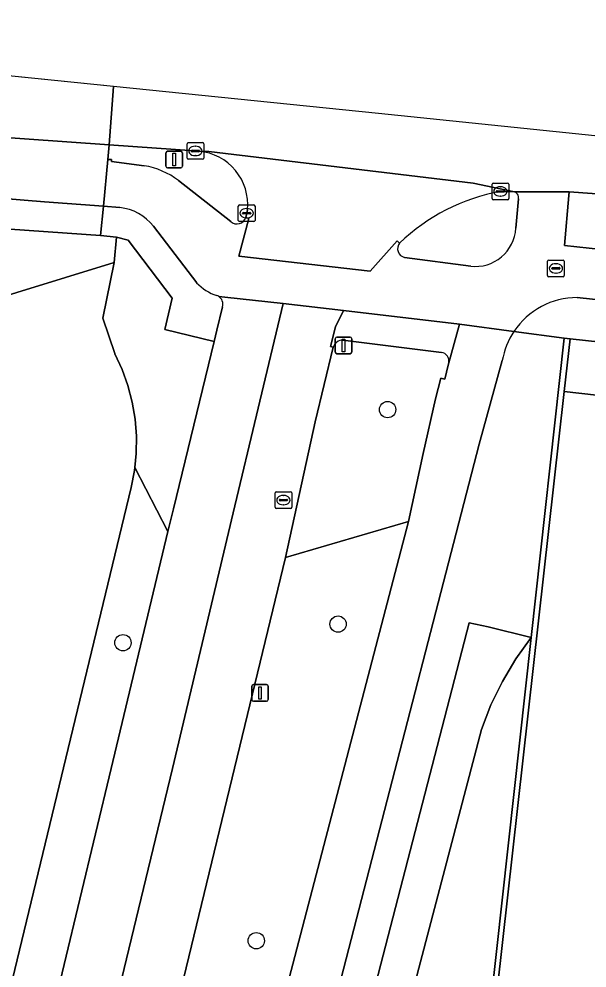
# Model space of a CAD drawing. Extents: x 161928 to 163071, y 386474 to 387428.
# Drawn here: x 162060.3 to 162094.4, y 387371.6 to 387428.5 of the extents above; entities that cross this region are included whole.
import ezdxf

# ---------------------------------------------------------------- set-up
doc = ezdxf.new("R2010")
doc.units = 0
for name, color, linetype in [('IMGEO_Berm_groen', 7, 'Continuous'), ('IMGEO_Boom', 7, 'Continuous'), ('IMGEO_Dek', 7, 'Continuous'), ('IMGEO_Erf', 7, 'Continuous'), ('IMGEO_Fietspad_gesloten', 7, 'Continuous'), ('IMGEO_Fietspad_open', 7, 'Continuous'), ('IMGEO_Groenvoorziening', 7, 'Continuous'), ('IMGEO_Hek', 7, 'Continuous'), ('IMGEO_Kolk', 7, 'Continuous'), ('IMGEO_Lichtmast', 7, 'Continuous'), ('IMGEO_Muur', 7, 'Continuous'), ('IMGEO_Rijbaan_lokaal_gesloten', 7, 'Continuous'), ('IMGEO_Rijbaan_regionaal_gesloten', 7, 'Continuous'), ('IMGEO_Rioolput', 7, 'Continuous'), ('IMGEO_Terreindeel_open', 7, 'Continuous'), ('IMGEO_Verkeerseiland_gesloten', 7, 'Continuous'), ('IMGEO_Verkeerseiland_groen', 7, 'Continuous'), ('IMGEO_Voetpad_open', 7, 'Continuous')]:
    doc.layers.add(name, color=color, linetype=linetype)

msp = doc.modelspace()

# ---------------------------------------------------------------- linework, layer by layer
at = {"layer": 'IMGEO_Berm_groen'}
for points in [[(162067.054, 387400.385), (162067.249, 387401.396), (162067.268, 387401.58), (162067.353, 387402.42), (162067.365, 387403.449), (162067.285, 387404.476), (162067.114, 387405.491), (162066.853, 387406.486), (162066.504, 387407.455), (162066.069, 387408.388), (162066.06, 387408.406), (162065.356, 387410.521), (162066.034, 387413.875), (162057.265, 387411.16)], [(162085.643, 387408.471), (162079.74, 387409.202)], [(162079.16, 387408.786), (162078.067, 387404.326), (162076.299, 387396.195), (162083.656, 387398.34), (162084.545, 387402.419), (162085.281, 387405.699)], [(162085.281, 387405.699), (162085.603, 387406.933), (162085.834, 387406.878), (162086.044, 387407.72), (162086.078, 387407.858)], [(162059.301, 387398.095), (162047.108, 387333.721), (162046.838, 387332.294), (162034.444, 387265.502), (162050.423, 387331.593), (162067.054, 387400.385)]]:
    msp.add_lwpolyline(points, dxfattribs=at)
for points in [[(162093.344, 387409.296), (162092.99, 387406.127), (162128.408, 387402.121), (162128.78, 387405.436)], [(162083.656, 387398.34), (162076.299, 387396.195), (162064.253, 387346.432), (162067.04, 387334.726)]]:
    msp.add_lwpolyline(points, close=True, dxfattribs=at)
for centre, radius, start, end in [((162079.7, 387408.646), 0.558, 85.871, 165.4283), ((162085.58, 387407.966), 0.509, 347.7758, 82.9451)]:
    msp.add_arc(centre, radius, start, end, dxfattribs=at)
at = {"layer": 'IMGEO_Boom'}
for centre in [(162082.413, 387405.05), (162079.447, 387392.192), (162066.557, 387391.08), (162074.545, 387373.219)]:
    msp.add_circle(centre, 0.489, dxfattribs=at)
at = {"layer": 'IMGEO_Dek'}
msp.add_lwpolyline([(162026.126, 387428.46), (162024.993, 387418.348), (162026.896, 387418.212), (162027.894, 387418.141), (162038.051, 387417.416), (162039.047, 387417.345), (162042.496, 387417.099), (162045.892, 387416.857), (162049.451, 387416.603), (162057.505, 387416.029), (162065.215, 387415.478), (162065.381, 387417.232), (162065.646, 387420.031), (162065.722, 387420.909), (162065.983, 387424.414)], close=True, dxfattribs=at)
at = {"layer": 'IMGEO_Erf'}
msp.add_lwpolyline([(162128.408, 387402.121), (162092.99, 387406.127), (162088.689, 387367.58), (162089.838, 387367.491), (162086.928, 387342.748), (162087.267, 387340.56), (162094.446, 387339.776), (162095.472, 387339.702), (162101.179, 387391.862), (162101.193, 387391.994), (162103.352, 387391.751), (162103.594, 387394.402), (162103.64, 387394.659), (162105.958, 387394.398), (162105.967, 387394.513), (162122.121, 387392.674)], dxfattribs=at)
at = {"layer": 'IMGEO_Fietspad_gesloten'}
for points in [[(162067.829, 387419.666), (162065.868, 387419.928), (162065.875, 387420.029), (162065.646, 387420.031), (162065.381, 387417.232), (162066.367, 387417.158)], [(162073.012, 387416.319), (162069.881, 387418.771)], [(162095.965, 387414.572), (162093.004, 387414.877), (162093.27, 387417.873), (162093.29, 387418.094), (162090.017, 387418.095)], [(162090.256, 387417.676), (162090.095, 387415.918)], [(162083.135, 387415.03), (162082.981, 387415.168), (162081.369, 387413.345), (162073.506, 387414.254), (162074.099, 387416.504), (162073.918, 387416.57)], [(162068.384, 387416.048), (162070.972, 387412.647)], [(162087.392, 387413.646), (162083.433, 387414.174)], [(162072.292, 387411.832), (162072.666, 387411.79), (162076.154, 387411.399), (162079.765, 387410.994), (162086.721, 387410.179), (162089.986, 387409.739)], [(162093.779, 387411.765), (162183.652, 387401.998), (162199.537, 387400.327), (162209.041, 387399.328), (162216.216, 387398.494), (162223.632, 387397.632)], [(162089.986, 387409.739), (162086.721, 387410.179), (162086.078, 387407.858), (162086.044, 387407.72), (162085.834, 387406.878), (162085.603, 387406.933), (162085.281, 387405.699), (162084.545, 387402.419), (162083.656, 387398.34), (162067.04, 387334.726), (162063.954, 387322.91), (162063.878, 387322.617), (162061.214, 387312.46), (162058.329, 387301.562), (162054.846, 387288.405), (162045.497, 387252.418), (162044.884, 387250), (162040.471, 387232.592), (162037.487, 387220.819), (162033.193, 387200.82), (162015.741, 387045.758)], [(162063.893, 387310.122), (162066.755, 387321.112), (162087.894, 387402.981), (162089.288, 387407.987)]]:
    msp.add_lwpolyline(points, dxfattribs=at)
for centre, radius, start, end in [((162067.125, 387415.251), 4.47, 51.9344, 80.9358), ((162089.918, 387417.765), 0.345, 35.9077, 73.2582), ((162089.917, 387417.759), 0.349, 346.2917, 36.6309), ((162066.044, 387414.183), 2.992, 38.5515, 83.7985), ((162073.384, 387416.735), 0.558, 228.1626, 342.8073), ((162087.674, 387416.054), 2.425, 263.3225, 356.7748), ((162083.532, 387414.688), 0.524, 139.2826, 259.1065), ((162073.06, 387414.62), 2.873, 223.3744, 252.1813), ((162072.023, 387411.412), 0.499, 57.3965, 71.5567), ((162093.772, 387407.214), 4.551, 89.9128, 146.3042), ((162093.756, 387407.222), 4.533, 146.2714, 170.2838)]:
    msp.add_arc(centre, radius, start, end, dxfattribs=at)
at = {"layer": 'IMGEO_Fietspad_open'}
msp.add_lwpolyline([(162025.157, 387419.814), (162027.067, 387419.699), (162039.233, 387418.964), (162042.707, 387418.754), (162046.095, 387418.549), (162049.655, 387418.334), (162057.7, 387417.848), (162061.851, 387417.5), (162065.381, 387417.232), (162065.646, 387420.031), (162065.722, 387420.909), (162058.089, 387421.459), (162050.09, 387422.033), (162039.67, 387422.781), (162027.523, 387423.654), (162025.603, 387423.792)], close=True, dxfattribs=at)
at = {"layer": 'IMGEO_Groenvoorziening'}
for points in [[(162088.036, 387385.887), (162088.608, 387387.35), (162089.298, 387388.761), (162090.1, 387390.111), (162091.009, 387391.392), (162088.445, 387392.038), (162087.299, 387392.28), (162065.958, 387309.753), (162065.532, 387307.989), (162063.321, 387289.656), (162065.121, 387289.461), (162065.538, 387293.533), (162067.04, 387305.863), (162074.978, 387336.119)], [(162091.009, 387391.392), (162090.1, 387390.111), (162089.298, 387388.761), (162088.608, 387387.35), (162088.036, 387385.887), (162074.978, 387336.119), (162077.442, 387335.86), (162079.313, 387341.988), (162088.254, 387366.423)]]:
    msp.add_lwpolyline(points, close=True, dxfattribs=at)
at = {"layer": 'IMGEO_Hek'}
for points in [[(162065.215, 387415.478), (162057.505, 387416.029)], [(162065.215, 387415.478), (162066.176, 387415.391)]]:
    msp.add_lwpolyline(points, dxfattribs=at)
at = {"layer": 'IMGEO_Kolk'}
for p, q in [((162070.394, 387420.123), (162070.394, 387420.975)), ((162070.469, 387421.049), (162071.321, 387421.049)), ((162070.653, 387420.543), (162070.653, 387420.555)), ((162070.696, 387420.592), (162071.094, 387420.592)), ((162070.882, 387420.829), (162070.907, 387420.829)), ((162071.137, 387420.555), (162071.137, 387420.543)), ((162071.395, 387420.975), (162071.395, 387420.123)), ((162071.321, 387420.049), (162070.469, 387420.049)), ((162071.091, 387420.506), (162070.693, 387420.506)), ((162070.905, 387420.269), (162070.88, 387420.269)), ((162088.673, 387417.701), (162088.673, 387418.553)), ((162088.748, 387418.627), (162089.6, 387418.627)), ((162089.161, 387418.407), (162089.186, 387418.407)), ((162089.674, 387418.553), (162089.674, 387417.701)), ((162088.932, 387418.121), (162088.932, 387418.133)), ((162089.37, 387418.084), (162088.972, 387418.084)), ((162088.975, 387418.17), (162089.373, 387418.17)), ((162089.184, 387417.847), (162089.159, 387417.847)), ((162089.416, 387418.133), (162089.416, 387418.121)), ((162073.468, 387416.391), (162073.468, 387417.243)), ((162073.543, 387417.317), (162074.395, 387417.317)), ((162074.469, 387417.243), (162074.469, 387416.391)), ((162089.6, 387417.627), (162088.748, 387417.627)), ((162073.727, 387416.811), (162073.727, 387416.823)), ((162074.165, 387416.774), (162073.767, 387416.774)), ((162073.77, 387416.86), (162074.168, 387416.86)), ((162073.956, 387417.097), (162073.981, 387417.097)), ((162074.211, 387416.823), (162074.211, 387416.811)), ((162074.395, 387416.317), (162073.543, 387416.317)), ((162073.979, 387416.537), (162073.954, 387416.537))]:
    msp.add_line(p, q, dxfattribs=at)
for points in [[(162070.394, 387420.123), (162070.394, 387420.975)], [(162070.469, 387421.049), (162071.321, 387421.049)], [(162071.395, 387420.975), (162071.395, 387420.123)], [(162071.321, 387420.049), (162070.469, 387420.049)], [(162088.673, 387417.701), (162088.673, 387418.553)], [(162088.748, 387418.627), (162089.6, 387418.627)], [(162089.674, 387418.553), (162089.674, 387417.701)], [(162073.468, 387416.391), (162073.468, 387417.243)], [(162073.543, 387417.317), (162074.395, 387417.317)], [(162074.469, 387417.243), (162074.469, 387416.391)], [(162089.6, 387417.627), (162088.748, 387417.627)], [(162074.395, 387416.317), (162073.543, 387416.317)]]:
    msp.add_lwpolyline(points, dxfattribs=at)
for centre, radius, start, end in [((162070.471, 387420.973), 0.0765, 91.552, 178.448), ((162070.471, 387420.973), 0.0765, 91.552, 178.448), ((162070.693, 387420.552), 0.0403, 85.8775, 175.7526), ((162070.69, 387420.542), 0.0366, 178.938, 274.7102), ((162071.094, 387420.549), 0.043, 264.8664, 352.4533), ((162071.098, 387420.554), 0.0386, 1.7309, 96.639), ((162071.319, 387420.973), 0.0765, 1.552, 88.448), ((162071.319, 387420.973), 0.0765, 1.552, 88.448), ((162070.471, 387420.125), 0.0765, 181.552, 268.448), ((162070.471, 387420.125), 0.0765, 181.552, 268.448), ((162071.319, 387420.125), 0.0765, 271.552, 358.448), ((162071.319, 387420.125), 0.0765, 271.552, 358.448), ((162088.75, 387418.551), 0.0765, 91.552, 178.448), ((162088.75, 387418.551), 0.0765, 91.552, 178.448), ((162089.598, 387418.551), 0.0765, 1.552, 88.448), ((162089.598, 387418.551), 0.0765, 1.552, 88.448), ((162088.75, 387417.703), 0.0765, 181.552, 268.448), ((162088.75, 387417.703), 0.0765, 181.552, 268.448), ((162088.972, 387418.13), 0.0403, 85.8775, 175.7526), ((162088.969, 387418.12), 0.0366, 178.938, 274.7102), ((162089.373, 387418.127), 0.043, 264.8664, 352.4533), ((162089.377, 387418.132), 0.0386, 1.7309, 96.639), ((162089.598, 387417.703), 0.0765, 271.552, 358.448), ((162089.598, 387417.703), 0.0765, 271.552, 358.448), ((162073.545, 387417.241), 0.0765, 91.552, 178.448), ((162073.545, 387417.241), 0.0765, 91.552, 178.448), ((162074.393, 387417.241), 0.0765, 1.552, 88.448), ((162074.393, 387417.241), 0.0765, 1.552, 88.448), ((162073.767, 387416.82), 0.0403, 85.8775, 175.7526), ((162073.764, 387416.81), 0.0366, 178.938, 274.7102), ((162074.168, 387416.817), 0.043, 264.8664, 352.4533), ((162074.172, 387416.822), 0.0386, 1.7309, 96.639), ((162073.545, 387416.393), 0.0765, 181.552, 268.448), ((162073.545, 387416.393), 0.0765, 181.552, 268.448), ((162074.393, 387416.393), 0.0765, 271.552, 358.448), ((162074.393, 387416.393), 0.0765, 271.552, 358.448)]:
    msp.add_arc(centre, radius, start, end, dxfattribs=at)
for centre, major_axis, ratio, start_param, end_param in [((162070.881, 387420.549), (-0.387, 0.002), 0.722429, 4.712389, 7.853982), ((162070.906, 387420.549), (-0.39, 0.002), 0.717154, 1.570796, 4.712389), ((162089.16, 387418.127), (-0.387, 0.002), 0.722429, 4.712389, 7.853982), ((162089.185, 387418.127), (-0.39, 0.002), 0.717154, 1.570796, 4.712389), ((162073.955, 387416.817), (-0.387, 0.002), 0.722429, 4.712389, 7.853982), ((162073.98, 387416.817), (-0.39, 0.002), 0.717154, 1.570796, 4.712389)]:
    msp.add_ellipse(centre, major_axis=major_axis, ratio=ratio, start_param=start_param, end_param=end_param, dxfattribs=at)
at = {"layer": 'IMGEO_Lichtmast'}
for p, q in [((162069.229, 387420.536), (162070.019, 387420.536)), ((162070.019, 387420.536), (162069.229, 387420.536)), ((162069.129, 387419.636), (162069.129, 387420.436)), ((162069.129, 387420.436), (162069.129, 387419.636)), ((162070.119, 387420.436), (162070.119, 387419.636)), ((162070.119, 387419.636), (162070.119, 387420.436)), ((162070.019, 387419.536), (162069.229, 387419.536)), ((162069.229, 387419.536), (162070.019, 387419.536)), ((162079.277, 387408.494), (162079.277, 387409.294)), ((162079.277, 387409.294), (162079.277, 387408.494)), ((162079.377, 387409.394), (162080.167, 387409.394)), ((162080.167, 387409.394), (162079.377, 387409.394)), ((162080.267, 387409.294), (162080.267, 387408.494)), ((162080.267, 387408.494), (162080.267, 387409.294)), ((162080.167, 387408.394), (162079.377, 387408.394)), ((162079.377, 387408.394), (162080.167, 387408.394)), ((162074.272, 387387.666), (162074.272, 387388.466)), ((162074.272, 387388.466), (162074.272, 387387.666)), ((162074.372, 387388.566), (162075.162, 387388.566)), ((162075.162, 387388.566), (162074.372, 387388.566)), ((162075.262, 387388.466), (162075.262, 387387.666)), ((162075.262, 387387.666), (162075.262, 387388.466)), ((162075.162, 387387.566), (162074.372, 387387.566)), ((162074.372, 387387.566), (162075.162, 387387.566))]:
    msp.add_line(p, q, dxfattribs=at)
for points in [[(162069.549, 387420.411), (162069.699, 387420.411), (162069.699, 387419.661), (162069.549, 387419.661), (162069.549, 387420.411)], [(162079.697, 387409.269), (162079.847, 387409.269), (162079.847, 387408.519), (162079.697, 387408.519), (162079.697, 387409.269)], [(162074.692, 387388.441), (162074.842, 387388.441), (162074.842, 387387.691), (162074.692, 387387.691), (162074.692, 387388.441)]]:
    msp.add_lwpolyline(points, dxfattribs=at)
for centre, start, end in [((162069.229, 387420.436), 90, 180), ((162069.229, 387420.436), 90, 180), ((162070.019, 387420.436), 0, 90), ((162070.019, 387420.436), 360, 90), ((162069.229, 387419.636), 180, 270), ((162069.229, 387419.636), 180, 270), ((162070.019, 387419.636), 270, 0), ((162070.019, 387419.636), 270, 0), ((162079.377, 387409.294), 90, 180), ((162079.377, 387409.294), 90, 180), ((162080.167, 387409.294), 0, 90), ((162080.167, 387409.294), 360, 90), ((162079.377, 387408.494), 180, 270), ((162079.377, 387408.494), 180, 270), ((162080.167, 387408.494), 270, 0), ((162080.167, 387408.494), 270, 0), ((162074.372, 387388.466), 90, 180), ((162074.372, 387388.466), 90, 180), ((162075.162, 387388.466), 0, 90), ((162075.162, 387388.466), 360, 90), ((162074.372, 387387.666), 180, 270), ((162074.372, 387387.666), 180, 270), ((162075.162, 387387.666), 270, 0), ((162075.162, 387387.666), 270, 0)]:
    msp.add_arc(centre, 0.1, start, end, dxfattribs=at)
at = {"layer": 'IMGEO_Muur'}
msp.add_lwpolyline([(162093.344, 387409.296), (162092.989, 387409.335), (162091.009, 387391.392), (162088.254, 387366.423), (162088.558, 387366.41), (162088.689, 387367.58), (162092.99, 387406.127)], close=True, dxfattribs=at)
at = {"layer": 'IMGEO_Rijbaan_lokaal_gesloten'}
msp.add_lwpolyline([(162026.126, 387428.46), (162025.603, 387423.792), (162027.523, 387423.654), (162039.67, 387422.781), (162050.09, 387422.033), (162058.089, 387421.459), (162065.722, 387420.909), (162065.983, 387424.414)], close=True, dxfattribs=at)
for points in [[(162096.771, 387421.253), (162081.866, 387422.801), (162065.983, 387424.414), (162065.722, 387420.909), (162071.121, 387420.533), (162071.707, 387420.518), (162087.531, 387418.615), (162090.017, 387418.095), (162093.29, 387418.094), (162096.329, 387417.871), (162096.67, 387420.483), (162096.771, 387421.253)], [(162089.174, 387418.127), (162090.017, 387418.095), (162087.531, 387418.615), (162071.707, 387420.518), (162071.121, 387420.533)], [(162074.012, 387417.029), (162073.918, 387416.57), (162074.099, 387416.504), (162073.506, 387414.254), (162081.369, 387413.345), (162082.981, 387415.168), (162083.135, 387415.03)]]:
    msp.add_lwpolyline(points, dxfattribs=at)
for centre, radius, start, end in [((162070.828, 387417.346), 3.2, 354.3094, 84.7397), ((162091.319, 387406.507), 11.816, 100.4609, 133.8396)]:
    msp.add_arc(centre, radius, start, end, dxfattribs=at)
at = {"layer": 'IMGEO_Rijbaan_regionaal_gesloten'}
for points in [[(162063.379, 387357.951), (162065.611, 387367.345), (162069.516, 387383.537), (162073.154, 387398.872), (162076.154, 387411.399), (162072.666, 387411.79), (162072.292, 387411.832)], [(162072.514, 387411.212), (162072.175, 387409.818), (162072.011, 387409.14), (162069.579, 387399.101), (162069.253, 387397.742), (162065.843, 387383.531), (162061.146, 387363.965), (162057.489, 387348.871), (162055.168, 387339.181), (162052.668, 387328.932), (162050.355, 387319.254), (162047.562, 387307.539), (162044.544, 387294.825), (162041.265, 387281.187)], [(162046.654, 387273.757), (162051.856, 387295.01), (162056.336, 387313.597), (162058.559, 387322.823), (162059.212, 387325.494), (162059.308, 387325.892), (162061.493, 387334.987), (162061.99, 387337.084), (162064.253, 387346.432), (162076.299, 387396.195), (162078.067, 387404.326), (162079.16, 387408.786), (162078.982, 387408.827), (162079.286, 387410.003), (162079.765, 387410.994), (162076.154, 387411.399), (162073.154, 387398.872), (162069.516, 387383.537), (162065.611, 387367.345), (162063.379, 387357.951), (162053.953, 387319.089), (162042.646, 387272.239)]]:
    msp.add_lwpolyline(points, dxfattribs=at)
msp.add_arc((162072.007, 387411.38), 0.534, 341.6344, 57.7669, dxfattribs=at)
at = {"layer": 'IMGEO_Rioolput'}
for p, q in [((162092.001, 387413.088), (162092.001, 387413.94)), ((162092.076, 387414.014), (162092.928, 387414.014)), ((162092.489, 387413.794), (162092.514, 387413.794)), ((162093.002, 387413.94), (162093.002, 387413.088)), ((162092.26, 387413.508), (162092.26, 387413.52)), ((162092.698, 387413.471), (162092.3, 387413.471)), ((162092.303, 387413.557), (162092.701, 387413.557)), ((162092.512, 387413.234), (162092.487, 387413.234)), ((162092.744, 387413.52), (162092.744, 387413.508)), ((162092.928, 387413.014), (162092.076, 387413.014)), ((162075.67, 387399.202), (162075.67, 387400.054)), ((162075.745, 387400.128), (162076.597, 387400.128)), ((162076.671, 387400.054), (162076.671, 387399.202)), ((162075.929, 387399.622), (162075.929, 387399.634)), ((162076.367, 387399.585), (162075.969, 387399.585)), ((162075.972, 387399.671), (162076.37, 387399.671)), ((162076.158, 387399.908), (162076.183, 387399.908)), ((162076.413, 387399.634), (162076.413, 387399.622)), ((162076.597, 387399.128), (162075.745, 387399.128)), ((162076.181, 387399.348), (162076.156, 387399.348))]:
    msp.add_line(p, q, dxfattribs=at)
for points in [[(162092.001, 387413.088), (162092.001, 387413.94)], [(162092.076, 387414.014), (162092.928, 387414.014)], [(162093.002, 387413.94), (162093.002, 387413.088)], [(162092.928, 387413.014), (162092.076, 387413.014)], [(162075.67, 387399.202), (162075.67, 387400.054)], [(162075.745, 387400.128), (162076.597, 387400.128)], [(162076.671, 387400.054), (162076.671, 387399.202)], [(162076.597, 387399.128), (162075.745, 387399.128)]]:
    msp.add_lwpolyline(points, dxfattribs=at)
for centre, radius, start, end in [((162092.078, 387413.938), 0.0765, 91.552, 178.448), ((162092.078, 387413.938), 0.0765, 91.552, 178.448), ((162092.926, 387413.938), 0.0765, 1.552, 88.448), ((162092.926, 387413.938), 0.0765, 1.552, 88.448), ((162092.3, 387413.517), 0.0403, 85.8775, 175.7526), ((162092.297, 387413.507), 0.0366, 178.938, 274.7102), ((162092.701, 387413.514), 0.043, 264.8664, 352.4533), ((162092.705, 387413.519), 0.0386, 1.7309, 96.639), ((162092.078, 387413.09), 0.0765, 181.552, 268.448), ((162092.078, 387413.09), 0.0765, 181.552, 268.448), ((162092.926, 387413.09), 0.0765, 271.552, 358.448), ((162092.926, 387413.09), 0.0765, 271.552, 358.448), ((162075.747, 387400.052), 0.0765, 91.552, 178.448), ((162075.747, 387400.052), 0.0765, 91.552, 178.448), ((162076.595, 387400.052), 0.0765, 1.552, 88.448), ((162076.595, 387400.052), 0.0765, 1.552, 88.448), ((162075.969, 387399.631), 0.0403, 85.8775, 175.7526), ((162075.966, 387399.621), 0.0366, 178.938, 274.7102), ((162076.37, 387399.628), 0.043, 264.8664, 352.4533), ((162076.374, 387399.633), 0.0386, 1.7309, 96.639), ((162075.747, 387399.204), 0.0765, 181.552, 268.448), ((162075.747, 387399.204), 0.0765, 181.552, 268.448), ((162076.595, 387399.204), 0.0765, 271.552, 358.448), ((162076.595, 387399.204), 0.0765, 271.552, 358.448)]:
    msp.add_arc(centre, radius, start, end, dxfattribs=at)
for centre, major_axis, ratio, start_param, end_param in [((162092.488, 387413.514), (-0.387, 0.002), 0.722429, 4.712389, 7.853982), ((162092.513, 387413.514), (-0.39, 0.002), 0.717154, 1.570796, 4.712389), ((162076.157, 387399.628), (-0.387, 0.002), 0.722429, 4.712389, 7.853982), ((162076.182, 387399.628), (-0.39, 0.002), 0.717154, 1.570796, 4.712389)]:
    msp.add_ellipse(centre, major_axis=major_axis, ratio=ratio, start_param=start_param, end_param=end_param, dxfattribs=at)
at = {"layer": 'IMGEO_Terreindeel_open'}
msp.add_lwpolyline([(162065.983, 387424.414), (162058.491, 387425.174), (162058.37, 387424.057), (162058.089, 387421.459), (162057.7, 387417.848), (162057.505, 387416.029), (162056.983, 387411.186), (162057.265, 387411.16), (162066.034, 387413.875), (162066.176, 387415.391), (162065.215, 387415.478), (162065.381, 387417.232), (162065.646, 387420.031), (162065.722, 387420.909)], close=True, dxfattribs=at)
at = {"layer": 'IMGEO_Verkeerseiland_gesloten'}
for points in [[(162071.121, 387420.533), (162065.722, 387420.909), (162065.646, 387420.031), (162065.875, 387420.029), (162065.868, 387419.928), (162067.829, 387419.666)], [(162069.881, 387418.771), (162073.012, 387416.319)], [(162090.017, 387418.095), (162089.174, 387418.127)], [(162090.095, 387415.918), (162090.256, 387417.676)], [(162073.918, 387416.57), (162074.012, 387417.029)], [(162083.433, 387414.174), (162087.392, 387413.646)]]:
    msp.add_lwpolyline(points, dxfattribs=at)
for centre, radius, start, end in [((162070.828, 387417.346), 3.2, 354.3094, 84.7397), ((162067.125, 387415.251), 4.47, 51.9344, 80.9358), ((162091.319, 387406.507), 11.816, 100.4609, 133.8396), ((162089.918, 387417.765), 0.345, 35.9077, 73.2582), ((162089.917, 387417.759), 0.349, 346.2917, 36.6309), ((162073.384, 387416.735), 0.558, 228.1626, 342.8073), ((162087.674, 387416.054), 2.425, 263.3225, 356.7748), ((162083.532, 387414.688), 0.524, 139.2826, 259.1065)]:
    msp.add_arc(centre, radius, start, end, dxfattribs=at)
at = {"layer": 'IMGEO_Verkeerseiland_groen'}
msp.add_lwpolyline([(162072.011, 387409.14), (162069.061, 387409.851), (162069.495, 387411.729), (162066.868, 387415.195), (162066.176, 387415.391), (162066.034, 387413.875), (162065.356, 387410.521), (162066.06, 387408.406), (162066.069, 387408.388), (162066.504, 387407.455), (162066.853, 387406.486), (162067.114, 387405.491), (162067.285, 387404.476), (162067.365, 387403.449), (162067.353, 387402.42), (162067.268, 387401.58), (162069.253, 387397.742), (162069.579, 387399.101)], close=True, dxfattribs=at)
for points in [[(162069.253, 387397.742), (162067.268, 387401.58), (162067.249, 387401.396), (162067.054, 387400.385), (162050.423, 387331.593), (162034.444, 387265.502), (162029.537, 387233.819)], [(162029.933, 387234.225), (162029.99, 387234.463), (162030.605, 387237.011), (162032.373, 387244.275), (162033.953, 387250.96), (162034.547, 387253.436), (162036.845, 387262.833), (162041.265, 387281.187), (162044.544, 387294.825), (162047.562, 387307.539), (162050.355, 387319.254), (162052.668, 387328.932), (162055.168, 387339.181), (162057.489, 387348.871), (162061.146, 387363.965), (162065.843, 387383.531), (162069.253, 387397.742)]]:
    msp.add_lwpolyline(points, dxfattribs=at)
at = {"layer": 'IMGEO_Voetpad_open'}
msp.add_lwpolyline([(162024.993, 387418.348), (162026.896, 387418.212), (162027.894, 387418.141), (162038.051, 387417.416), (162039.047, 387417.345), (162042.496, 387417.099), (162045.892, 387416.857), (162049.451, 387416.603), (162057.505, 387416.029), (162065.215, 387415.478), (162065.381, 387417.232), (162061.851, 387417.5), (162057.7, 387417.848), (162049.655, 387418.334), (162046.095, 387418.549), (162042.707, 387418.754), (162039.233, 387418.964), (162027.067, 387419.699), (162025.157, 387419.814)], close=True, dxfattribs=at)
for points in [[(162096.316, 387417.659), (162096.329, 387417.871), (162093.29, 387418.094), (162093.27, 387417.873), (162093.004, 387414.877), (162095.965, 387414.572)], [(162066.367, 387417.158), (162065.381, 387417.232), (162065.215, 387415.478), (162066.176, 387415.391), (162066.868, 387415.195), (162069.495, 387411.729), (162069.061, 387409.851), (162072.011, 387409.14), (162072.175, 387409.818), (162072.514, 387411.212)], [(162070.972, 387412.647), (162068.384, 387416.048)], [(162089.986, 387409.739), (162092.989, 387409.335), (162093.344, 387409.296), (162128.78, 387405.436), (162129.098, 387405.401), (162131.996, 387405.085), (162132.273, 387405.055), (162165.613, 387401.423), (162173.252, 387400.528), (162174.791, 387400.348), (162202.852, 387397.059), (162212.061, 387396.085), (162215.583, 387395.363), (162215.814, 387397.169), (162199.392, 387398.955), (162187.422, 387400.256), (162183.521, 387400.684), (162183.652, 387401.998), (162093.779, 387411.765)], [(162079.765, 387410.994), (162079.286, 387410.003), (162078.982, 387408.827), (162079.16, 387408.786)], [(162086.078, 387407.858), (162086.721, 387410.179), (162079.765, 387410.994)], [(162092.989, 387409.335), (162089.986, 387409.739)], [(162089.288, 387407.987), (162087.894, 387402.981), (162066.755, 387321.112), (162063.893, 387310.122), (162061.069, 387290.352), (162063.321, 387289.656), (162065.532, 387307.989), (162065.958, 387309.753), (162087.299, 387392.28), (162088.445, 387392.038), (162091.009, 387391.392), (162092.989, 387409.335)], [(162079.74, 387409.202), (162085.643, 387408.471)]]:
    msp.add_lwpolyline(points, dxfattribs=at)
for centre, radius, start, end in [((162066.044, 387414.183), 2.992, 38.5515, 83.7985), ((162073.06, 387414.62), 2.873, 223.3744, 252.1813), ((162072.023, 387411.412), 0.499, 57.3965, 71.5567), ((162072.007, 387411.38), 0.534, 341.6344, 57.7669), ((162093.772, 387407.214), 4.551, 89.9128, 146.3042), ((162093.756, 387407.222), 4.533, 146.2714, 170.2838), ((162079.7, 387408.646), 0.558, 85.871, 165.4283), ((162085.58, 387407.966), 0.509, 347.7758, 82.9451)]:
    msp.add_arc(centre, radius, start, end, dxfattribs=at)

doc.saveas('drawing.dxf')
